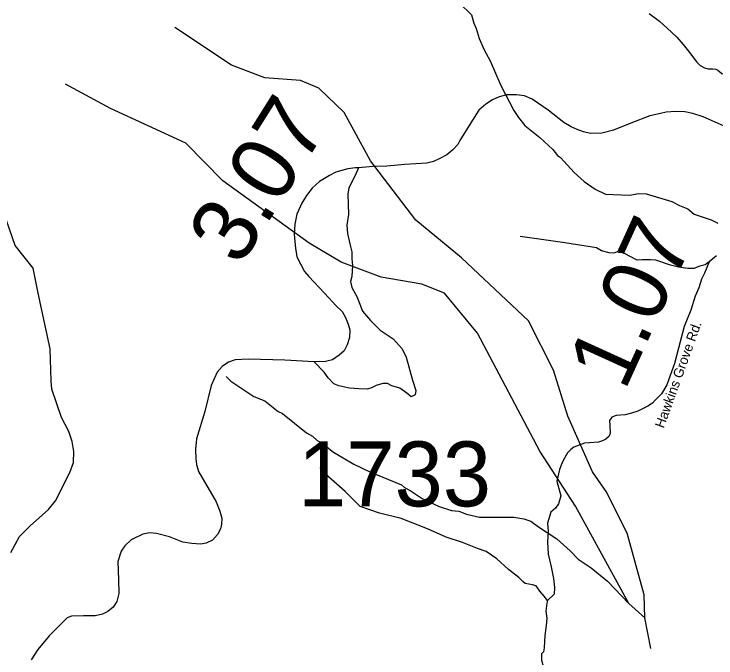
# Model space of a CAD drawing. Extents: x 1248224 to 1454986, y 825081 to 985870.
# Drawn here: x 1416815 to 1422225, y 961120 to 966079 of the extents above; entities that cross this region are included whole.
import ezdxf

# ---------------------------------------------------------------- set-up
doc = ezdxf.new("R2010")
doc.units = 0
for name, color, linetype in [('Exist Boundary Political CountyLine', 7, 'Continuous'), ('Exist Hydrographic Misc Water Feature', 7, 'Continuous'), ('Exist Road Non-System Type 51', 7, 'Continuous'), ('Exist Road Primary US Attributed', 7, 'Continuous'), ('Exist Road Primary US Mileage Hundredths English Label', 7, 'Continuous'), ('Exist Road Secondary Mileage Hundredths English Label', 7, 'Continuous'), ('Exist Road Secondary Type 51 Attributed', 7, 'Continuous'), ('Exist Road Secondary Type 51 Label', 7, 'Continuous'), ('Exist Road Secondary Type 51 Number Label', 7, 'Continuous')]:
    doc.layers.add(name, color=color, linetype=linetype)

msp = doc.modelspace()

# ---------------------------------------------------------------- linework, layer by layer
at = {"layer": 'Exist Boundary Political CountyLine'}
msp.add_lwpolyline([(1416790.7, 961932.7), (1416856, 962055.4), (1416940, 962139), (1417081, 962264.3), (1417133.2, 962329.3), (1417244, 962548.8), (1417273.2, 962626.7), (1417276.2, 962709.2), (1417263.1, 962787.1), (1417237.4, 962864), (1417180, 962973.1), (1417107, 963189.7), (1417100, 963253.5), (1417094.1, 963501.2), (1417001, 963930.5), (1416962.6, 964122.4), (1416824, 964296.1), (1416756.6, 964488.5)], dxfattribs=at)
at = {"layer": 'Exist Hydrographic Misc Water Feature'}
msp.add_line((1421723, 961192.1), (1421677, 961428.6), dxfattribs=at)
for points in [[(1420245.9, 966166.1), (1420340.1, 966072.3), (1420358.9, 966009.9), (1420376.1, 965967.5), (1420398.6, 965891), (1420437, 965804.2), (1420485.4, 965719.2), (1420565.8, 965529.5), (1420668, 965335.3), (1420703, 965282.6), (1420751.7, 965221.6), (1420866.2, 965129.4), (1420968.4, 965035.3), (1421003.5, 964990.6), (1421025.3, 964974.1), (1421131, 964858), (1421209.6, 964788.5), (1421292.7, 964730.8), (1421373.9, 964693.2), (1421557.9, 964683.6), (1421630.3, 964698.1), (1421686.2, 964695.1), (1421885.2, 964635.2), (1421944.5, 964604), (1422008.1, 964578.7), (1422055.4, 964537.8), (1422188.5, 964493.2), (1422240.1, 964468.1)], [(1421677, 961428.6), (1421672, 961606), (1421540.1, 962081.4), (1421379, 962403.1), (1421274, 962553), (1421082, 962983.6), (1420972.1, 963337.1), (1420779, 963715.4), (1420263, 964201.8), (1419911, 964491.2), (1419561, 964948), (1419360, 965319.8), (1419163, 965507.6), (1419023, 965566.3), (1418748, 965588.2), (1418490.9, 965685.3), (1418055, 965976.5)], [(1421677, 961428.6), (1421554, 961539.5), (1421143.1, 962289.6), (1420868, 962712.1), (1420386, 963621.5), (1420133, 963928.6), (1419959, 963997.7), (1419644.1, 964053.4), (1419337, 964167.9), (1419090, 964314.1), (1418424, 964793.6), (1418138, 965085.1), (1417559, 965352.8), (1417211.4, 965539.9)], [(1418448.6, 963287.3), (1418486, 963252.5), (1418663.7, 963133), (1418747.2, 963101.3), (1418851.6, 963019.2), (1418883.3, 963002.6), (1419068.5, 962852.9), (1419116.1, 962827.9), (1419151.5, 962795.2), (1419189.1, 962774.4), (1419275.8, 962704.7), (1419434.1, 962611.5), (1419557, 962553.2), (1419801.2, 962454.4), (1419824.9, 962433.9), (1419868.5, 962411), (1419959.2, 962349.2), (1420092.1, 962286.5), (1420185.6, 962256.7), (1420243.5, 962249.6), (1420303.1, 962228.4), (1420402.7, 962204.4), (1420667.1, 962205.2), (1420742.7, 962191.8), (1420798.4, 962174.7), (1420857.7, 962129.6), (1420997.9, 962036.7), (1421100.2, 961946.6), (1421163, 961881.3), (1421263.8, 961813.4), (1421388.9, 961712.1), (1421554, 961539.5)]]:
    msp.add_lwpolyline(points, dxfattribs=at)
at = {"layer": 'Exist Road Non-System Type 51'}
for points in [[(1421709, 966082), (1421789.2, 966022.9), (1421881.5, 965940.2), (1421923.6, 965900.7), (1421971.9, 965845), (1422012, 965793.3), (1422077.1, 965708), (1422103.6, 965682.8), (1422136.2, 965664.5), (1422164.1, 965657), (1422200.1, 965658.3), (1422223.2, 965655.6), (1422240.2, 965648.1), (1422269.5, 965620.9), (1422300.1, 965611.4), (1422333.4, 965612.8), (1422373.7, 965633.4), (1422401.6, 965642.2), (1422445.1, 965648.4), (1422482.5, 965649.7), (1422514.4, 965641.5), (1422534.8, 965623.2), (1422547.6, 965595.9)], [(1419469.3, 964895.9), (1419444.8, 964836.2), (1419395.9, 964739.9), (1419386.8, 964691), (1419391.3, 964535), (1419380.7, 964454), (1419383.7, 964388.2), (1419402.1, 964309.5), (1419418.9, 964246.8), (1419417.3, 964194.8), (1419423.4, 964142.8), (1419418.8, 964057.8), (1419408.1, 964019.5), (1419418.8, 963972.1), (1419460.1, 963898.7), (1419501.3, 963790.2), (1419562.4, 963719.9), (1419635.8, 963644.9), (1419738, 963578), (1419806.8, 963500), (1419837.3, 963437.3), (1419886, 963260.7), (1419910.5, 963181.2), (1419905.9, 963147.6), (1419876.8, 963132.3), (1419843.2, 963158.3), (1419788.2, 963198.1), (1419727.1, 963216.4), (1419693.5, 963233.2), (1419658.4, 963233.2), (1419604.9, 963219.5), (1419569.7, 963199.6), (1419536.1, 963190.4), (1419472, 963191.9), (1419400.1, 963198.1), (1419387.9, 963199.6), (1419317.6, 963216.4), (1419279.4, 963230.2), (1419235.1, 963277.6), (1419204.6, 963320.4), (1419127.7, 963401.7)], [(1422171.9, 964171.7), (1422140.3, 964148.9), (1422100.6, 964136.7), (1422054.8, 964119.9), (1422007.4, 964119.9), (1421937.1, 964129.1), (1421873, 964144.4), (1421759.9, 964182.6), (1421720.2, 964187.2), (1421685, 964187.2), (1421656, 964185.6), (1421616.3, 964182.6), (1421552.1, 964216.2), (1421506.3, 964242.2), (1421477.2, 964243.7), (1421463.5, 964246.8), (1421437.5, 964237.6), (1421402.4, 964240.7), (1421342.8, 964254.4), (1421303.1, 964278.9), (1421059, 964316.9), (1420897.1, 964339.9), (1420715.6, 964365.5)], [(1420926, 961561.8), (1420900.3, 961596.9), (1420868.2, 961635.1), (1420839.2, 961676.4), (1420811.7, 961682.5), (1420753.6, 961693.2), (1420739.9, 961706.9), (1420704.7, 961739.1), (1420625.3, 961801.7), (1420536.6, 961884.3), (1420452.6, 961939.4), (1420386.9, 961963.8), (1420270.8, 962009.7), (1420144, 962049.4), (1420000.4, 962113.7), (1419797.8, 962194.4), (1419632.7, 962234.2), (1419483, 962286.2), (1419366, 962401.5), (1419216.3, 962534.6), (1419175.1, 962586.6)], [(1420951.4, 962242), (1420926, 962158.1), (1420930.6, 962093.8), (1420926, 962015.9), (1420930.6, 961919.5), (1420953.5, 961823.2), (1420971.9, 961731.5), (1420981, 961662.7), (1420976.5, 961612.2), (1420926, 961561.8)], [(1420926, 961561.8), (1420919.9, 961541.9), (1420912.3, 961480.7), (1420919.9, 961425.7), (1420916.9, 961370.6), (1420904.7, 961294.2), (1420900.1, 961197.6)], [(1420900.1, 961197.6), (1420895.9, 961168.1), (1420880.5, 961150.9), (1420880.5, 961102.7), (1420892.5, 961058), (1420895.9, 961002.9), (1420883.9, 960977.1), (1420846.1, 960956.5)]]:
    msp.add_lwpolyline(points, dxfattribs=at)
at = {"layer": 'Exist Road Primary US Attributed'}
for points in [[(1422287.4, 965214.4), (1422124.9, 965286.8), (1422046.6, 965312.9), (1421983.7, 965327.2), (1421914.9, 965329.5), (1421840.8, 965322.9), (1421798.1, 965313.4), (1421715, 965295.5), (1421567.9, 965239.7), (1421435, 965185.1), (1421344.3, 965162.5), (1421256.5, 965160.1), (1421203.1, 965172), (1421155.6, 965191), (1421109.4, 965210), (1421051.2, 965243.2), (1420931.4, 965338.2), (1420806.8, 965423.7), (1420748.1, 965448.6), (1420686.4, 965456.9), (1420614.1, 965456.9), (1420554.7, 965442.7), (1420502.5, 965418.9), (1420451.5, 965385.7), (1420395.8, 965339.4), (1420361.4, 965281.2), (1420251.4, 965106.2), (1420234.8, 965075.3), (1420196.8, 965033.8), (1420149.4, 964995.8), (1420091.2, 964963.7), (1420048.5, 964944.7), (1419997.5, 964931.7), (1419826.2, 964919.8), (1419687.4, 964906.7), (1419583, 964904.3), (1419469.3, 964895.9), (1419446.6, 964896), (1419388.5, 964886.5), (1419294.7, 964861.6), (1419246.1, 964836.7), (1419169, 964790.4), (1419112, 964739.3), (1419068.4, 964682), (1419032.8, 964621.4), (1418994.9, 964537.1), (1418979.4, 964461.1), (1418974.7, 964383.9), (1418985.3, 964274.3), (1418988.9, 964244.6), (1418994.8, 964209)], [(1418994.8, 964209), (1419022.1, 964154.4), (1419054.2, 964097.4), (1419086.2, 964057), (1419207, 963929.5), (1419298.4, 963832.1), (1419343.5, 963788.2), (1419368.4, 963741.8), (1419390.9, 963689.6), (1419401.6, 963646.9), (1419400.6, 963589.3), (1419381.6, 963532.4), (1419357.9, 963484.9), (1419319.9, 963451.6), (1419268.9, 963417.2), (1419214.3, 963404.1), (1419127.7, 963401.7), (1418903, 963413.6), (1418620.7, 963420.7), (1418518.6, 963417.2), (1418467.6, 963397), (1418420.2, 963366.1), (1418381, 963322.2), (1418334.9, 963217.3), (1418285.1, 963019), (1418222.2, 962807.6), (1418212.7, 962727.9), (1418215.1, 962653.1), (1418221, 962609.1), (1418236.4, 962555.7), (1418371.6, 962322.5), (1418401.3, 962250.1), (1418416.7, 962197.9), (1418413.1, 962151.5), (1418406, 962113.5), (1418382.3, 962070.8), (1418343.3, 962028.6), (1418295.8, 962003.7), (1418253.1, 961995.4), (1418184.3, 962002.5), (1418115.5, 962012), (1418012, 962052.1), (1417912.3, 962079.4), (1417860.1, 962084.1), (1417807.9, 962074.6), (1417716.6, 962029.5), (1417669.1, 961984.4), (1417639.5, 961942.8), (1417615.7, 961862.1), (1417620.8, 961721.8)], [(1417620.8, 961721.8), (1417622, 961617.3), (1417607.8, 961554.4), (1417579.3, 961512.8), (1417536.6, 961477.2), (1417497.4, 961457), (1417440.5, 961445.1), (1417349.1, 961445.1), (1417256.6, 961441.6), (1417223.4, 961428.5), (1417085.3, 961291.6), (1416997.5, 961185.9), (1416947.6, 961105.2)]]:
    msp.add_lwpolyline(points, dxfattribs=at)
at = {"layer": 'Exist Road Secondary Type 51 Attributed'}
msp.add_lwpolyline([(1422229.2, 964218.3), (1422171.9, 964171.7), (1422136.2, 964084.1), (1422113.2, 964038.6), (1422091.8, 963970.9), (1422064.7, 963907.4), (1422030.5, 963798), (1421980, 963673), (1421905.6, 963387.5), (1421846, 963222.4), (1421804.8, 963153.6), (1421756.9, 963106.7), (1421736.4, 963083.2), (1421698.4, 963059.6), (1421623.7, 963021.3), (1421574.8, 963004.5), (1421524.4, 962993.8), (1421454.3, 962986.6), (1421422, 962975.4), (1421403.7, 962947.9), (1421406.7, 962911.2), (1421409.5, 962845.4), (1421397, 962823.7), (1421374.6, 962806.2), (1421350.3, 962792.6), (1421320.1, 962783.2), (1421250, 962776.6), (1421211.1, 962775), (1421129.2, 962742.8), (1421106.8, 962725.2), (1421080.5, 962699.8), (1421047.3, 962640.4), (1421030.6, 962604.7), (1421019.9, 962570.9), (1420999.4, 962480.7), (1421028.4, 962369.1), (1421010.1, 962307.9), (1420987.2, 962272.7), (1420951.4, 962242)], dxfattribs=at)

# ---------------------------------------------------------------- texts
at = {"layer": 'Exist Road Primary US Mileage Hundredths English Label'}
msp.add_text('3.07', height=500, rotation=57.8346, dxfattribs=at).set_placement((1418554.6, 964124.5))
at = {"layer": 'Exist Road Secondary Mileage Hundredths English Label'}
msp.add_text('1.07', height=500, rotation=65.5066, dxfattribs=at).set_placement((1421520.7, 963168.8))
at = {"layer": 'Exist Road Secondary Type 51 Label'}
msp.add_text('Hawkins Grove Rd.', height=75, rotation=70.1628, dxfattribs=at).set_placement((1421821.9, 962884.8))
at = {"layer": 'Exist Road Secondary Type 51 Number Label'}
msp.add_text('1733', height=500, dxfattribs=at).set_placement((1419003.8, 962287.6))

doc.saveas('drawing.dxf')
